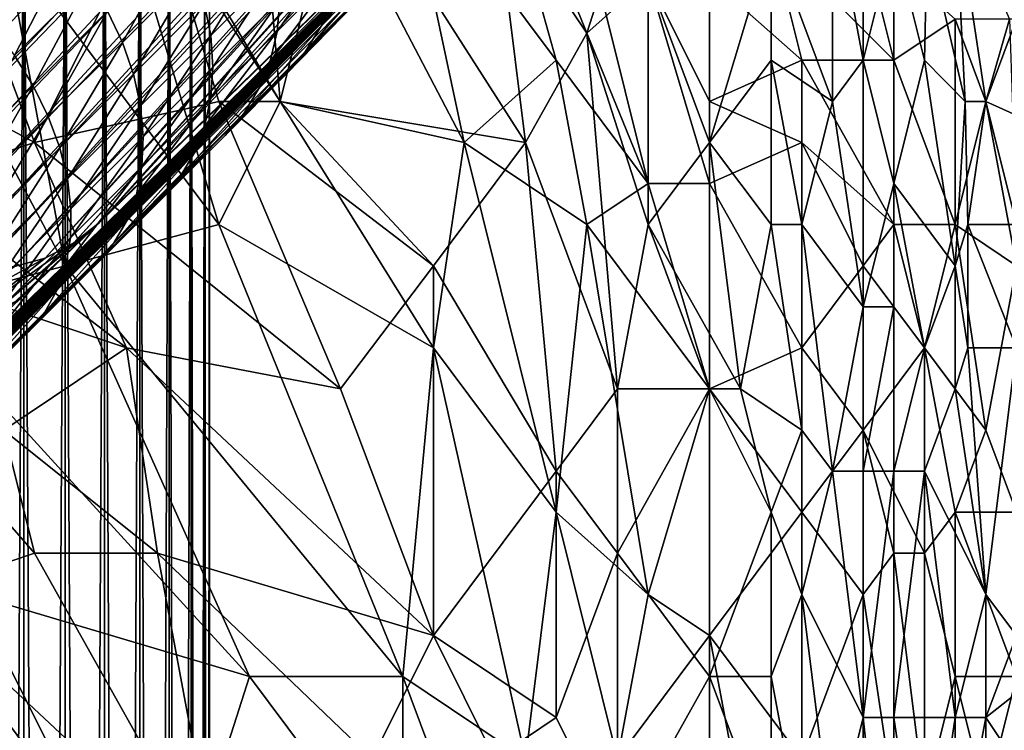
# Model space of a CAD drawing. Extents: x -160 to 10, y -10 to 160.
# Tile 337 of 450: x 0.1699 to 0.2123, y 0.0927 to 0.1233. Entities that reach past the tile are written whole.
import ezdxf

# ---------------------------------------------------------------- set-up
doc = ezdxf.new("R2010")
doc.units = 0

msp = doc.modelspace()

# ---------------------------------------------------------------- linework, layer by layer
for points in [[(0.173299, 0.114534, 0.506885), (0.219776, 0.16622, 0.012), (0.234948, 0.181392, 0.012)], [(0.173299, 0.114534, 0.506885), (0.234948, 0.181392, 0.012), (0.202647, 0.143044, 0.584312)], [(0.199551, 0.171566, 0.000778), (0.158493, 0.117937, 0.501429), (0.150506, 0.12656, 0.501583)], [(0.199551, 0.171566, 0.000778), (0.203783, 0.167332, 0.000778), (0.158493, 0.117937, 0.501429)], [(0.204934, 0.166305, 0.000882), (0.158493, 0.117937, 0.501429), (0.203783, 0.167332, 0.000778)], [(0.204934, 0.166305, 0.000882), (0.159486, 0.116967, 0.501468), (0.158493, 0.117937, 0.501429)], [(0.206183, 0.165416, 0.00119), (0.159486, 0.116967, 0.501468), (0.204934, 0.166305, 0.000882)], [(0.219776, 0.16622, 0.012), (0.173299, 0.114534, 0.506885), (0.172193, 0.113645, 0.50601)], [(0.219776, 0.16622, 0.012), (0.172193, 0.113645, 0.50601), (0.218735, 0.16534, 0.010433)], [(0.206183, 0.165416, 0.00119), (0.16054, 0.116084, 0.501586), (0.159486, 0.116967, 0.501468)], [(0.207522, 0.164672, 0.001701), (0.16054, 0.116084, 0.501586), (0.206183, 0.165416, 0.00119)], [(0.218735, 0.16534, 0.010433), (0.172193, 0.113645, 0.50601), (0.170961, 0.112995, 0.505181)], [(0.218735, 0.16534, 0.010433), (0.170961, 0.112995, 0.505181), (0.217565, 0.16462, 0.008894)], [(0.207522, 0.164672, 0.001701), (0.16168, 0.115231, 0.501767), (0.16054, 0.116084, 0.501586)], [(0.209523, 0.163968, 0.002352), (0.16168, 0.115231, 0.501767), (0.207522, 0.164672, 0.001701)], [(0.217565, 0.16462, 0.008894), (0.170961, 0.112995, 0.505181), (0.169635, 0.112636, 0.504428)], [(0.217565, 0.16462, 0.008894), (0.169635, 0.112636, 0.504428), (0.216289, 0.164073, 0.007408)], [(0.209523, 0.163968, 0.002352), (0.162871, 0.114422, 0.502002), (0.16168, 0.115231, 0.501767)], [(0.210565, 0.163749, 0.00248), (0.162871, 0.114422, 0.502002), (0.209523, 0.163968, 0.002352)], [(0.210565, 0.163749, 0.00248), (0.164107, 0.113702, 0.502302), (0.162871, 0.114422, 0.502002)], [(0.21204, 0.163544, 0.003515), (0.164107, 0.113702, 0.502302), (0.210565, 0.163749, 0.00248)], [(0.214927, 0.163707, 0.006), (0.168243, 0.112533, 0.503751), (0.166825, 0.112717, 0.503174)], [(0.214927, 0.163707, 0.006), (0.166825, 0.112717, 0.503174), (0.213502, 0.16353, 0.004695)], [(0.216289, 0.164073, 0.007408), (0.169635, 0.112636, 0.504428), (0.168243, 0.112533, 0.503751)], [(0.216289, 0.164073, 0.007408), (0.168243, 0.112533, 0.503751), (0.214927, 0.163707, 0.006)], [(0.21204, 0.163544, 0.003515), (0.165432, 0.113128, 0.502694), (0.164107, 0.113702, 0.502302)], [(0.213502, 0.16353, 0.004695), (0.165432, 0.113128, 0.502694), (0.21204, 0.163544, 0.003515)], [(0.213502, 0.16353, 0.004695), (0.166825, 0.112717, 0.503174), (0.165432, 0.113128, 0.502694)], [(0.202647, 0.143044, 0.584312), (0.167234, 0.106822, 0.684081), (0.089653, 0.029259, 0.659767)], [(0.202647, 0.143044, 0.584312), (0.089653, 0.029259, 0.659767), (0.10117, 0.040994, 0.639939)], [(0.202647, 0.143044, 0.584312), (0.10117, 0.040994, 0.639939), (0.103137, 0.042982, 0.637953)], [(0.202647, 0.143044, 0.584312), (0.103137, 0.042982, 0.637953), (0.105063, 0.044929, 0.635977)], [(0.202647, 0.143044, 0.584312), (0.105063, 0.044929, 0.635977), (0.106947, 0.046834, 0.634012)], [(0.202647, 0.143044, 0.584312), (0.106947, 0.046834, 0.634012), (0.108791, 0.048699, 0.63206)], [(0.202647, 0.143044, 0.584312), (0.108791, 0.048699, 0.63206), (0.110597, 0.050525, 0.630117)], [(0.202647, 0.143044, 0.584312), (0.110597, 0.050525, 0.630117), (0.112365, 0.052313, 0.628184)], [(0.202647, 0.143044, 0.584312), (0.112365, 0.052313, 0.628184), (0.114196, 0.054165, 0.626145)], [(0.202647, 0.143044, 0.584312), (0.114196, 0.054165, 0.626145), (0.122968, 0.063045, 0.615906)], [(0.202647, 0.143044, 0.584312), (0.122968, 0.063045, 0.615906), (0.12874, 0.068895, 0.608537)], [(0.202647, 0.143044, 0.584312), (0.12874, 0.068895, 0.608537), (0.133945, 0.074175, 0.601386)], [(0.133945, 0.074175, 0.601386), (0.138642, 0.078945, 0.594416), (0.202647, 0.143044, 0.584312)], [(0.138642, 0.078945, 0.594416), (0.14286, 0.083234, 0.587633), (0.202647, 0.143044, 0.584312)], [(0.14286, 0.083234, 0.587633), (0.146627, 0.087071, 0.58104), (0.202647, 0.143044, 0.584312)], [(0.146627, 0.087071, 0.58104), (0.149973, 0.090483, 0.574642), (0.202647, 0.143044, 0.584312)], [(0.149973, 0.090483, 0.574642), (0.152925, 0.0935, 0.568446), (0.202647, 0.143044, 0.584312)], [(0.152925, 0.0935, 0.568446), (0.155511, 0.096149, 0.562462), (0.202647, 0.143044, 0.584312)], [(0.155511, 0.096149, 0.562462), (0.157761, 0.098459, 0.556698), (0.202647, 0.143044, 0.584312)], [(0.157761, 0.098459, 0.556698), (0.159702, 0.100459, 0.551169), (0.202647, 0.143044, 0.584312)], [(0.159702, 0.100459, 0.551169), (0.161366, 0.102177, 0.545887), (0.202647, 0.143044, 0.584312)], [(0.161366, 0.102177, 0.545887), (0.162781, 0.103644, 0.540869), (0.202647, 0.143044, 0.584312)], [(0.162781, 0.103644, 0.540869), (0.163976, 0.104891, 0.536139), (0.202647, 0.143044, 0.584312)], [(0.163976, 0.104891, 0.536139), (0.164988, 0.105955, 0.531708), (0.202647, 0.143044, 0.584312)], [(0.164988, 0.105955, 0.531708), (0.165844, 0.106876, 0.527606), (0.202647, 0.143044, 0.584312)], [(0.165844, 0.106876, 0.527606), (0.168773, 0.110193, 0.513147), (0.202647, 0.143044, 0.584312)], [(0.202647, 0.143044, 0.584312), (0.188469, 0.128226, 0.644683), (0.167234, 0.106822, 0.684081)], [(0.168773, 0.110193, 0.513147), (0.173299, 0.114534, 0.506885), (0.202647, 0.143044, 0.584312)], [(0.181076, 0.119742, 0.77114), (0.179755, 0.135663, 0.770617), (0.173148, 0.132125, 0.77107)], [(0.189005, 0.117973, 0.770757), (0.186362, 0.130356, 0.770371), (0.179755, 0.135663, 0.770617)], [(0.181076, 0.119742, 0.77114), (0.189005, 0.117973, 0.770757), (0.179755, 0.135663, 0.770617)], [(0.192969, 0.121511, 0.770197), (0.189005, 0.135663, 0.769771), (0.186362, 0.130356, 0.770371)], [(0.192969, 0.132125, 0.769451), (0.189005, 0.135663, 0.769771), (0.196933, 0.116204, 0.770017)], [(0.192969, 0.121511, 0.770197), (0.196933, 0.116204, 0.770017), (0.189005, 0.135663, 0.769771)], [(0.170044, -0.187174, 0.318), (0.170044, 0.132826, 0.318), (0.168264, 0.132783, 0.317799)], [(0.168264, -0.18713, 0.302201), (0.168264, 0.132783, 0.302201), (0.170044, 0.132826, 0.302)], [(0.168264, -0.18713, 0.302201), (0.170044, 0.132826, 0.302), (0.170044, -0.187174, 0.302)], [(0.170044, -0.187174, 0.318), (0.168264, 0.132783, 0.317799), (0.168264, -0.18713, 0.317799)], [(0.171824, -0.187217, 0.317799), (0.171824, 0.13287, 0.317799), (0.170044, 0.132826, 0.318)], [(0.170044, -0.187174, 0.302), (0.170044, 0.132826, 0.302), (0.171824, 0.13287, 0.302201)], [(0.170044, -0.187174, 0.302), (0.171824, 0.13287, 0.302201), (0.171824, -0.187217, 0.302201)], [(0.171824, -0.187217, 0.317799), (0.170044, 0.132826, 0.318), (0.170044, -0.187174, 0.318)], [(0.173514, -0.187259, 0.317208), (0.173514, 0.132911, 0.317208), (0.171824, 0.13287, 0.317799)], [(0.171824, -0.187217, 0.302201), (0.171824, 0.13287, 0.302201), (0.173514, 0.132911, 0.302792)], [(0.171824, -0.187217, 0.302201), (0.173514, 0.132911, 0.302792), (0.173514, -0.187259, 0.302792)], [(0.173514, -0.187259, 0.317208), (0.171824, 0.13287, 0.317799), (0.171824, -0.187217, 0.317799)], [(0.17503, -0.187296, 0.316255), (0.17503, 0.132949, 0.316255), (0.173514, 0.132911, 0.317208)], [(0.173514, -0.187259, 0.302792), (0.173514, 0.132911, 0.302792), (0.17503, 0.132949, 0.303745)], [(0.173514, -0.187259, 0.302792), (0.17503, 0.132949, 0.303745), (0.17503, -0.187296, 0.303745)], [(0.17503, -0.187296, 0.316255), (0.173514, 0.132911, 0.317208), (0.173514, -0.187259, 0.317208)], [(0.176297, -0.187327, 0.314988), (0.176297, 0.13298, 0.314988), (0.17503, 0.132949, 0.316255)], [(0.17503, -0.187296, 0.303745), (0.17503, 0.132949, 0.303745), (0.176297, 0.13298, 0.305012)], [(0.17503, -0.187296, 0.303745), (0.176297, 0.13298, 0.305012), (0.176297, -0.187327, 0.305012)], [(0.176297, -0.187327, 0.314988), (0.17503, 0.132949, 0.316255), (0.17503, -0.187296, 0.316255)], [(0.17725, -0.187351, 0.313471), (0.17725, 0.133003, 0.313471), (0.176297, 0.13298, 0.314988)], [(0.176297, -0.187327, 0.305012), (0.176297, 0.13298, 0.305012), (0.17725, 0.133003, 0.306529)], [(0.176297, -0.187327, 0.305012), (0.17725, 0.133003, 0.306529), (0.17725, -0.187351, 0.306529)], [(0.17725, -0.187351, 0.313471), (0.176297, 0.13298, 0.314988), (0.176297, -0.187327, 0.314988)], [(0.177841, -0.187365, 0.31178), (0.177841, 0.133018, 0.31178), (0.17725, 0.133003, 0.313471)], [(0.17725, -0.187351, 0.306529), (0.17725, 0.133003, 0.306529), (0.177841, 0.133018, 0.30822)], [(0.17725, -0.187351, 0.306529), (0.177841, 0.133018, 0.30822), (0.177841, -0.187365, 0.30822)], [(0.177841, -0.187365, 0.31178), (0.17725, 0.133003, 0.313471), (0.17725, -0.187351, 0.313471)], [(0.178042, -0.18737, 0.31), (0.178042, 0.133023, 0.31), (0.177841, 0.133018, 0.31178)], [(0.177841, -0.187365, 0.30822), (0.177841, 0.133018, 0.30822), (0.178042, 0.133023, 0.31)], [(0.177841, -0.187365, 0.30822), (0.178042, 0.133023, 0.31), (0.178042, -0.18737, 0.31)], [(0.178042, -0.18737, 0.31), (0.177841, 0.133018, 0.31178), (0.177841, -0.187365, 0.31178)], [(0.173148, 0.132125, 0.77107), (0.169184, 0.126818, 0.771307), (0.178434, 0.114435, 0.771384)], [(0.178434, 0.114435, 0.771384), (0.181076, 0.119742, 0.77114), (0.173148, 0.132125, 0.77107)], [(0.196933, 0.116204, 0.770017), (0.196933, 0.125049, 0.76936), (0.192969, 0.132125, 0.769451)], [(0.181076, 0.119742, 0.7049), (0.175791, 0.128587, 0.704241), (0.183719, 0.130356, 0.703082)], [(0.181076, 0.119742, 0.7049), (0.183719, 0.130356, 0.703082), (0.191648, 0.117973, 0.704051)], [(0.191648, 0.117973, 0.704051), (0.183719, 0.130356, 0.703082), (0.190326, 0.128587, 0.702769)], [(0.189005, 0.117973, 0.770757), (0.192969, 0.121511, 0.770197), (0.186362, 0.130356, 0.770371)], [(0.163898, 0.121511, 0.707004), (0.166541, 0.128587, 0.705571), (0.170505, 0.117973, 0.706545)], [(0.170505, 0.117973, 0.706545), (0.166541, 0.128587, 0.705571), (0.175791, 0.128587, 0.704241)], [(0.178434, 0.119742, 0.705221), (0.170505, 0.117973, 0.706545), (0.175791, 0.128587, 0.704241)], [(0.181076, 0.119742, 0.7049), (0.178434, 0.119742, 0.705221), (0.175791, 0.128587, 0.704241)], [(0.194291, 0.122683, 0.703309), (0.190326, 0.128587, 0.702769), (0.195612, 0.126818, 0.702816)], [(0.191648, 0.117973, 0.704051), (0.190326, 0.128587, 0.702769), (0.194291, 0.122683, 0.703309)], [(0.204862, 0.119742, 0.705006), (0.202219, 0.126818, 0.703698), (0.204862, 0.128587, 0.704713)], [(0.206183, 0.128587, 0.70548), (0.206183, 0.121511, 0.70557), (0.204862, 0.128587, 0.704713)], [(0.204862, 0.119742, 0.705006), (0.204862, 0.128587, 0.704713), (0.206183, 0.121511, 0.70557)], [(0.206183, 0.121511, 0.70557), (0.206183, 0.128587, 0.70548), (0.207505, 0.126818, 0.70636)], [(0.210582, 0.119742, 0.709091), (0.208937, 0.126818, 0.707645), (0.21014, 0.128587, 0.709091)], [(0.211469, 0.119742, 0.710218), (0.21014, 0.128587, 0.709091), (0.212492, 0.12328, 0.711981)], [(0.21014, 0.128587, 0.709091), (0.211469, 0.119742, 0.710218), (0.210582, 0.119742, 0.709091)], [(0.188469, 0.128226, 0.644683), (0.178709, 0.118279, 0.666921), (0.167234, 0.106822, 0.684081)], [(0.188469, 0.128226, 0.644683), (0.18381, 0.123441, 0.656454), (0.178709, 0.118279, 0.666921)], [(0.168693, 0.122948, 0.688892), (0.170875, 0.127345, 0.684375), (0.167636, 0.124105, 0.688967)], [(0.168693, 0.122948, 0.688892), (0.17193, 0.126185, 0.684304), (0.170875, 0.127345, 0.684375)], [(0.171827, 0.112666, 0.771539), (0.169184, 0.126818, 0.771307), (0.16522, 0.125049, 0.77137)], [(0.171827, 0.112666, 0.771539), (0.178434, 0.114435, 0.771384), (0.169184, 0.126818, 0.771307)], [(0.178089, 0.122581, 0.677185), (0.180744, 0.126898, 0.672729), (0.177813, 0.123968, 0.677857)], [(0.178089, 0.122581, 0.677185), (0.180996, 0.125487, 0.672098), (0.180744, 0.126898, 0.672729)], [(0.180947, 0.122755, 0.670581), (0.183681, 0.125497, 0.665274), (0.183825, 0.126866, 0.666019)], [(0.180947, 0.122755, 0.670581), (0.183825, 0.126866, 0.666019), (0.181064, 0.124098, 0.671378)], [(0.182843, 0.12298, 0.663621), (0.185385, 0.125579, 0.658107), (0.185921, 0.12682, 0.658898)], [(0.182843, 0.12298, 0.663621), (0.185921, 0.12682, 0.658898), (0.183352, 0.124194, 0.66447)], [(0.195612, 0.126818, 0.702816), (0.196933, 0.125049, 0.703041), (0.194291, 0.122683, 0.703309)], [(0.199576, 0.126818, 0.70311), (0.199576, 0.117973, 0.703922), (0.196933, 0.125049, 0.703041)], [(0.20354, 0.121511, 0.768125), (0.202219, 0.126818, 0.767864), (0.199576, 0.125049, 0.768784)], [(0.202219, 0.126818, 0.703698), (0.202219, 0.121511, 0.704082), (0.199576, 0.117973, 0.703922)], [(0.199576, 0.117973, 0.703922), (0.199576, 0.126818, 0.70311), (0.202219, 0.126818, 0.703698)], [(0.207505, 0.121511, 0.766708), (0.206183, 0.126818, 0.766457), (0.202219, 0.126818, 0.767864)], [(0.20354, 0.121511, 0.768125), (0.207505, 0.121511, 0.766708), (0.202219, 0.126818, 0.767864)], [(0.204862, 0.119742, 0.705006), (0.202219, 0.121511, 0.704082), (0.202219, 0.126818, 0.703698)], [(0.207505, 0.121511, 0.766708), (0.210147, 0.12328, 0.765143), (0.206183, 0.126818, 0.766457)], [(0.207505, 0.116204, 0.706432), (0.206183, 0.121511, 0.70557), (0.207505, 0.126818, 0.70636)], [(0.208826, 0.121511, 0.707381), (0.207505, 0.126818, 0.70636), (0.208937, 0.126818, 0.707645)], [(0.207505, 0.116204, 0.706432), (0.207505, 0.126818, 0.70636), (0.208826, 0.121511, 0.707381)], [(0.208937, 0.126818, 0.707645), (0.210582, 0.119742, 0.709091), (0.208826, 0.121511, 0.707381)], [(0.174289, 0.122284, 0.683269), (0.176741, 0.126722, 0.678874), (0.173651, 0.123633, 0.683746)], [(0.174289, 0.122284, 0.683269), (0.177362, 0.125356, 0.678423), (0.176741, 0.126722, 0.678874)], [(0.169632, 0.121712, 0.68867), (0.17193, 0.126185, 0.684304), (0.168693, 0.122948, 0.688892)], [(0.169632, 0.121712, 0.68867), (0.17286, 0.12494, 0.684094), (0.17193, 0.126185, 0.684304)], [(0.182163, 0.121875, 0.662742), (0.184678, 0.124446, 0.657288), (0.185385, 0.125579, 0.658107)], [(0.182163, 0.121875, 0.662742), (0.185385, 0.125579, 0.658107), (0.182843, 0.12298, 0.663621)], [(0.174762, 0.120917, 0.682669), (0.177362, 0.125356, 0.678423), (0.174289, 0.122284, 0.683269)], [(0.174762, 0.120917, 0.682669), (0.177813, 0.123968, 0.677857), (0.177362, 0.125356, 0.678423)], [(0.178183, 0.121219, 0.676419), (0.180996, 0.125487, 0.672098), (0.178089, 0.122581, 0.677185)], [(0.178183, 0.121219, 0.676419), (0.181064, 0.124098, 0.671378), (0.180996, 0.125487, 0.672098)], [(0.180646, 0.121481, 0.669723), (0.183352, 0.124194, 0.66447), (0.183681, 0.125497, 0.665274)], [(0.180646, 0.121481, 0.669723), (0.183681, 0.125497, 0.665274), (0.180947, 0.122755, 0.670581)], [(0.16522, 0.110897, 0.771527), (0.171827, 0.112666, 0.771539), (0.16522, 0.125049, 0.77137)], [(0.170436, 0.120418, 0.688303), (0.17286, 0.12494, 0.684094), (0.169632, 0.121712, 0.68867)], [(0.170436, 0.120418, 0.688303), (0.173651, 0.123633, 0.683746), (0.17286, 0.12494, 0.684094)], [(0.196933, 0.114435, 0.704207), (0.194291, 0.122683, 0.703309), (0.196933, 0.125049, 0.703041)], [(0.199576, 0.119742, 0.769302), (0.199576, 0.125049, 0.768784), (0.196933, 0.125049, 0.76936)], [(0.199576, 0.116204, 0.76959), (0.199576, 0.119742, 0.769302), (0.196933, 0.125049, 0.76936)], [(0.196933, 0.114435, 0.704207), (0.196933, 0.125049, 0.703041), (0.199576, 0.117973, 0.703922)], [(0.199576, 0.116204, 0.76959), (0.196933, 0.125049, 0.76936), (0.196933, 0.116204, 0.770017)], [(0.20354, 0.121511, 0.768125), (0.199576, 0.125049, 0.768784), (0.199576, 0.119742, 0.769302)], [(0.181324, 0.120899, 0.661847), (0.18381, 0.123441, 0.656454), (0.184678, 0.124446, 0.657288)], [(0.181324, 0.120899, 0.661847), (0.184678, 0.124446, 0.657288), (0.182163, 0.121875, 0.662742)], [(0.175062, 0.119556, 0.681956), (0.177813, 0.123968, 0.677857), (0.174762, 0.120917, 0.682669)], [(0.175062, 0.119556, 0.681956), (0.178089, 0.122581, 0.677185), (0.177813, 0.123968, 0.677857)], [(0.178094, 0.119905, 0.675572), (0.180947, 0.122755, 0.670581), (0.181064, 0.124098, 0.671378)], [(0.178094, 0.119905, 0.675572), (0.181064, 0.124098, 0.671378), (0.178183, 0.121219, 0.676419)], [(0.180166, 0.120297, 0.668816), (0.182843, 0.12298, 0.663621), (0.183352, 0.124194, 0.66447)], [(0.180166, 0.120297, 0.668816), (0.183352, 0.124194, 0.66447), (0.180646, 0.121481, 0.669723)], [(0.171092, 0.119088, 0.687799), (0.173651, 0.123633, 0.683746), (0.170436, 0.120418, 0.688303)], [(0.171092, 0.119088, 0.687799), (0.174289, 0.122284, 0.683269), (0.173651, 0.123633, 0.683746)], [(0.18381, 0.123441, 0.656454), (0.181324, 0.120899, 0.661847), (0.178709, 0.118279, 0.666921)], [(0.179517, 0.119224, 0.667877), (0.182163, 0.121875, 0.662742), (0.182843, 0.12298, 0.663621)], [(0.179517, 0.119224, 0.667877), (0.182843, 0.12298, 0.663621), (0.180166, 0.120297, 0.668816)], [(0.210147, 0.114435, 0.766427), (0.210147, 0.12328, 0.765143), (0.207505, 0.121511, 0.766708)], [(0.211469, 0.119742, 0.764962), (0.21279, 0.12328, 0.763516), (0.210147, 0.12328, 0.765143)], [(0.211469, 0.119742, 0.764962), (0.210147, 0.12328, 0.765143), (0.210147, 0.114435, 0.766427)], [(0.211469, 0.119742, 0.764962), (0.21539, 0.117973, 0.76257), (0.21279, 0.12328, 0.763516)], [(0.21279, 0.114435, 0.711896), (0.211469, 0.119742, 0.710218), (0.212492, 0.12328, 0.711981)], [(0.175185, 0.118223, 0.681144), (0.178089, 0.122581, 0.677185), (0.175062, 0.119556, 0.681956)], [(0.175185, 0.118223, 0.681144), (0.178183, 0.121219, 0.676419), (0.178089, 0.122581, 0.677185)], [(0.177824, 0.118662, 0.674658), (0.180646, 0.121481, 0.669723), (0.180947, 0.122755, 0.670581)], [(0.177824, 0.118662, 0.674658), (0.180947, 0.122755, 0.670581), (0.178094, 0.119905, 0.675572)], [(0.195612, 0.107359, 0.705063), (0.191648, 0.117973, 0.704051), (0.194291, 0.122683, 0.703309)], [(0.196933, 0.114435, 0.704207), (0.195612, 0.107359, 0.705063), (0.194291, 0.122683, 0.703309)], [(0.171588, 0.117745, 0.687166), (0.174289, 0.122284, 0.683269), (0.171092, 0.119088, 0.687799)], [(0.171588, 0.117745, 0.687166), (0.174762, 0.120917, 0.682669), (0.174289, 0.122284, 0.683269)], [(0.167096, 0.117078, 0.692544), (0.170436, 0.120418, 0.688303), (0.169632, 0.121712, 0.68867)], [(0.178709, 0.118279, 0.666921), (0.181324, 0.120899, 0.661847), (0.182163, 0.121875, 0.662742)], [(0.178709, 0.118279, 0.666921), (0.182163, 0.121875, 0.662742), (0.179517, 0.119224, 0.667877)], [(0.16522, 0.116204, 0.707507), (0.163898, 0.121511, 0.707004), (0.170505, 0.117973, 0.706545)], [(0.177378, 0.117512, 0.673693), (0.180166, 0.120297, 0.668816), (0.180646, 0.121481, 0.669723)], [(0.177378, 0.117512, 0.673693), (0.180646, 0.121481, 0.669723), (0.177824, 0.118662, 0.674658)], [(0.194291, 0.114435, 0.770447), (0.192969, 0.121511, 0.770197), (0.189005, 0.117973, 0.770757)], [(0.194291, 0.114435, 0.770447), (0.196933, 0.116204, 0.770017), (0.192969, 0.121511, 0.770197)], [(0.20354, 0.117973, 0.768498), (0.20354, 0.121511, 0.768125), (0.199576, 0.119742, 0.769302)], [(0.202219, 0.114435, 0.704619), (0.199576, 0.117973, 0.703922), (0.202219, 0.121511, 0.704082)], [(0.204862, 0.119742, 0.705006), (0.20354, 0.114435, 0.704899), (0.202219, 0.121511, 0.704082)], [(0.202219, 0.121511, 0.704082), (0.20354, 0.114435, 0.704899), (0.202219, 0.114435, 0.704619)], [(0.207505, 0.114435, 0.767586), (0.207505, 0.121511, 0.766708), (0.20354, 0.121511, 0.768125)], [(0.20354, 0.117973, 0.768498), (0.207505, 0.114435, 0.767586), (0.20354, 0.121511, 0.768125)], [(0.206183, 0.110897, 0.706042), (0.204862, 0.119742, 0.705006), (0.206183, 0.121511, 0.70557)], [(0.206183, 0.110897, 0.706042), (0.206183, 0.121511, 0.70557), (0.207505, 0.116204, 0.706432)], [(0.207505, 0.121511, 0.766708), (0.207505, 0.114435, 0.767586), (0.210147, 0.114435, 0.766427)], [(0.210147, 0.112666, 0.708533), (0.207505, 0.116204, 0.706432), (0.208826, 0.121511, 0.707381)], [(0.210582, 0.119742, 0.709091), (0.210147, 0.112666, 0.708533), (0.208826, 0.121511, 0.707381)], [(0.171917, 0.116411, 0.686414), (0.174762, 0.120917, 0.682669), (0.171588, 0.117745, 0.687166)], [(0.171917, 0.116411, 0.686414), (0.175062, 0.119556, 0.681956), (0.174762, 0.120917, 0.682669)], [(0.175129, 0.116942, 0.680246), (0.178094, 0.119905, 0.675572), (0.178183, 0.121219, 0.676419)], [(0.175129, 0.116942, 0.680246), (0.178183, 0.121219, 0.676419), (0.175185, 0.118223, 0.681144)], [(0.167772, 0.115768, 0.692014), (0.170436, 0.120418, 0.688303), (0.167096, 0.117078, 0.692544)], [(0.167772, 0.115768, 0.692014), (0.171092, 0.119088, 0.687799), (0.170436, 0.120418, 0.688303)], [(0.176763, 0.116473, 0.672693), (0.179517, 0.119224, 0.667877), (0.180166, 0.120297, 0.668816)], [(0.176763, 0.116473, 0.672693), (0.180166, 0.120297, 0.668816), (0.177378, 0.117512, 0.673693)], [(0.183675, 0.107359, 0.7062), (0.170505, 0.117973, 0.706545), (0.178434, 0.119742, 0.705221)], [(0.174893, 0.115734, 0.679277), (0.177824, 0.118662, 0.674658), (0.178094, 0.119905, 0.675572)], [(0.174893, 0.115734, 0.679277), (0.178094, 0.119905, 0.675572), (0.175129, 0.116942, 0.680246)], [(0.187684, 0.112666, 0.705079), (0.178434, 0.119742, 0.705221), (0.181076, 0.119742, 0.7049)], [(0.183675, 0.107359, 0.7062), (0.178434, 0.119742, 0.705221), (0.187684, 0.112666, 0.705079)], [(0.178434, 0.114435, 0.771384), (0.187684, 0.109128, 0.771175), (0.181076, 0.119742, 0.77114)], [(0.187684, 0.109128, 0.771175), (0.189005, 0.117973, 0.770757), (0.181076, 0.119742, 0.77114)], [(0.187684, 0.112666, 0.705079), (0.181076, 0.119742, 0.7049), (0.191648, 0.117973, 0.704051)], [(0.199576, 0.116204, 0.76959), (0.20354, 0.117973, 0.768498), (0.199576, 0.119742, 0.769302)], [(0.20354, 0.114435, 0.704899), (0.204862, 0.119742, 0.705006), (0.206183, 0.110897, 0.706042)], [(0.210147, 0.114435, 0.766427), (0.21279, 0.112666, 0.765178), (0.211469, 0.119742, 0.764962)], [(0.210147, 0.112666, 0.708533), (0.210582, 0.119742, 0.709091), (0.210691, 0.114435, 0.709091)], [(0.211469, 0.119742, 0.710218), (0.210691, 0.114435, 0.709091), (0.210582, 0.119742, 0.709091)], [(0.21279, 0.114435, 0.711896), (0.210691, 0.114435, 0.709091), (0.211469, 0.119742, 0.710218)], [(0.21279, 0.112666, 0.765178), (0.21539, 0.117973, 0.76257), (0.211469, 0.119742, 0.764962)], [(0.172071, 0.115111, 0.685557), (0.175062, 0.119556, 0.681956), (0.171917, 0.116411, 0.686414)], [(0.172071, 0.115111, 0.685557), (0.175185, 0.118223, 0.681144), (0.175062, 0.119556, 0.681956)], [(0.175989, 0.115564, 0.671677), (0.178709, 0.118279, 0.666921), (0.179517, 0.119224, 0.667877)], [(0.175989, 0.115564, 0.671677), (0.179517, 0.119224, 0.667877), (0.176763, 0.116473, 0.672693)], [(0.168294, 0.114451, 0.691349), (0.171092, 0.119088, 0.687799), (0.167772, 0.115768, 0.692014)], [(0.168294, 0.114451, 0.691349), (0.171588, 0.117745, 0.687166), (0.171092, 0.119088, 0.687799)], [(0.174484, 0.114621, 0.678255), (0.177378, 0.117512, 0.673693), (0.177824, 0.118662, 0.674658)], [(0.174484, 0.114621, 0.678255), (0.177824, 0.118662, 0.674658), (0.174893, 0.115734, 0.679277)], [(0.16522, 0.116204, 0.707507), (0.170505, 0.117973, 0.706545), (0.174469, 0.109128, 0.707147)], [(0.178709, 0.118279, 0.666921), (0.173171, 0.11275, 0.676117), (0.167234, 0.106822, 0.684081)], [(0.174469, 0.109128, 0.707147), (0.170505, 0.117973, 0.706545), (0.183675, 0.107359, 0.7062)], [(0.17205, 0.113865, 0.684609), (0.175129, 0.116942, 0.680246), (0.175185, 0.118223, 0.681144)], [(0.17205, 0.113865, 0.684609), (0.175185, 0.118223, 0.681144), (0.172071, 0.115111, 0.685557)], [(0.178709, 0.118279, 0.666921), (0.175989, 0.115564, 0.671677), (0.173171, 0.11275, 0.676117)], [(0.192969, 0.102052, 0.771109), (0.189005, 0.117973, 0.770757), (0.187684, 0.109128, 0.771175)], [(0.192969, 0.103821, 0.70569), (0.187684, 0.112666, 0.705079), (0.191648, 0.117973, 0.704051)], [(0.192969, 0.102052, 0.771109), (0.194291, 0.114435, 0.770447), (0.189005, 0.117973, 0.770757)], [(0.195612, 0.107359, 0.705063), (0.192969, 0.103821, 0.70569), (0.191648, 0.117973, 0.704051)], [(0.200898, 0.107359, 0.705103), (0.196933, 0.114435, 0.704207), (0.199576, 0.117973, 0.703922)], [(0.200898, 0.107359, 0.705103), (0.199576, 0.117973, 0.703922), (0.202219, 0.114435, 0.704619)], [(0.20354, 0.109128, 0.769302), (0.20354, 0.117973, 0.768498), (0.199576, 0.116204, 0.76959)], [(0.206183, 0.112666, 0.768253), (0.207505, 0.114435, 0.767586), (0.20354, 0.117973, 0.768498)], [(0.20354, 0.109128, 0.769302), (0.206183, 0.112666, 0.768253), (0.20354, 0.117973, 0.768498)], [(0.168652, 0.113148, 0.690558), (0.171588, 0.117745, 0.687166), (0.168294, 0.114451, 0.691349)], [(0.168652, 0.113148, 0.690558), (0.171917, 0.116411, 0.686414), (0.171588, 0.117745, 0.687166)], [(0.173906, 0.11362, 0.677195), (0.176763, 0.116473, 0.672693), (0.177378, 0.117512, 0.673693)], [(0.173906, 0.11362, 0.677195), (0.177378, 0.117512, 0.673693), (0.174484, 0.114621, 0.678255)], [(0.171852, 0.112696, 0.683586), (0.174893, 0.115734, 0.679277), (0.175129, 0.116942, 0.680246)], [(0.171852, 0.112696, 0.683586), (0.175129, 0.116942, 0.680246), (0.17205, 0.113865, 0.684609)], [(0.174469, 0.109128, 0.707147), (0.163898, 0.112666, 0.708065), (0.16522, 0.116204, 0.707507)], [(0.168841, 0.111882, 0.689658), (0.171917, 0.116411, 0.686414), (0.168652, 0.113148, 0.690558)], [(0.168841, 0.111882, 0.689658), (0.172071, 0.115111, 0.685557), (0.171917, 0.116411, 0.686414)], [(0.173171, 0.11275, 0.676117), (0.175989, 0.115564, 0.671677), (0.176763, 0.116473, 0.672693)], [(0.173171, 0.11275, 0.676117), (0.176763, 0.116473, 0.672693), (0.173906, 0.11362, 0.677195)], [(0.194291, 0.114435, 0.770447), (0.199576, 0.107359, 0.770167), (0.196933, 0.116204, 0.770017)], [(0.199576, 0.107359, 0.770167), (0.199576, 0.116204, 0.76959), (0.196933, 0.116204, 0.770017)], [(0.199576, 0.107359, 0.770167), (0.20354, 0.109128, 0.769302), (0.199576, 0.116204, 0.76959)], [(0.207505, 0.116204, 0.706432), (0.207505, 0.110897, 0.706657), (0.206183, 0.110897, 0.706042)], [(0.208826, 0.109128, 0.707549), (0.207505, 0.116204, 0.706432), (0.210147, 0.112666, 0.708533)], [(0.207505, 0.110897, 0.706657), (0.207505, 0.116204, 0.706432), (0.208826, 0.109128, 0.707549)], [(0.171482, 0.111622, 0.682507), (0.174484, 0.114621, 0.678255), (0.174893, 0.115734, 0.679277)], [(0.171482, 0.111622, 0.682507), (0.174893, 0.115734, 0.679277), (0.171852, 0.112696, 0.683586)], [(0.168857, 0.110674, 0.688661), (0.172071, 0.115111, 0.685557), (0.168841, 0.111882, 0.689658)], [(0.168857, 0.110674, 0.688661), (0.17205, 0.113865, 0.684609), (0.172071, 0.115111, 0.685557)], [(0.168773, 0.110193, 0.513147), (0.169501, 0.110957, 0.510889), (0.173299, 0.114534, 0.506885)], [(0.173299, 0.114534, 0.506885), (0.169681, 0.11112, 0.510537), (0.168899, 0.110753, 0.509434)], [(0.173299, 0.114534, 0.506885), (0.168899, 0.110753, 0.509434), (0.172193, 0.113645, 0.50601)], [(0.169501, 0.110957, 0.510889), (0.169681, 0.11112, 0.510537), (0.173299, 0.114534, 0.506885)], [(0.170946, 0.110664, 0.681388), (0.173906, 0.11362, 0.677195), (0.174484, 0.114621, 0.678255)], [(0.170946, 0.110664, 0.681388), (0.174484, 0.114621, 0.678255), (0.171482, 0.111622, 0.682507)], [(0.171827, 0.112666, 0.771539), (0.186362, 0.094976, 0.771659), (0.178434, 0.114435, 0.771384)], [(0.186362, 0.094976, 0.771659), (0.187684, 0.109128, 0.771175), (0.178434, 0.114435, 0.771384)], [(0.196933, 0.098514, 0.770915), (0.194291, 0.114435, 0.770447), (0.192969, 0.102052, 0.771109)], [(0.196933, 0.098514, 0.770915), (0.199576, 0.107359, 0.770167), (0.194291, 0.114435, 0.770447)], [(0.196933, 0.114435, 0.704207), (0.199576, 0.107359, 0.70501), (0.195612, 0.107359, 0.705063)], [(0.199576, 0.107359, 0.70501), (0.196933, 0.114435, 0.704207), (0.200898, 0.107359, 0.705103)], [(0.20354, 0.10559, 0.705673), (0.200898, 0.107359, 0.705103), (0.202219, 0.114435, 0.704619)], [(0.20354, 0.10559, 0.705673), (0.202219, 0.114435, 0.704619), (0.20354, 0.114435, 0.704899)], [(0.206183, 0.110897, 0.706042), (0.204862, 0.103821, 0.706132), (0.20354, 0.114435, 0.704899)], [(0.20354, 0.10559, 0.705673), (0.20354, 0.114435, 0.704899), (0.204862, 0.103821, 0.706132)], [(0.208826, 0.109128, 0.767598), (0.207505, 0.114435, 0.767586), (0.206183, 0.112666, 0.768253)], [(0.208826, 0.109128, 0.767598), (0.210147, 0.114435, 0.766427), (0.207505, 0.114435, 0.767586)], [(0.210147, 0.114435, 0.766427), (0.208826, 0.109128, 0.767598), (0.211469, 0.10559, 0.766673)], [(0.210695, 0.109128, 0.709091), (0.210147, 0.112666, 0.708533), (0.210691, 0.114435, 0.709091)], [(0.211469, 0.10559, 0.766673), (0.21279, 0.112666, 0.765178), (0.210147, 0.114435, 0.766427)], [(0.21279, 0.109128, 0.711786), (0.210691, 0.114435, 0.709091), (0.21279, 0.114435, 0.711896)], [(0.210695, 0.109128, 0.709091), (0.210691, 0.114435, 0.709091), (0.21279, 0.109128, 0.711786)], [(0.172193, 0.113645, 0.50601), (0.168899, 0.110753, 0.509434), (0.168002, 0.110645, 0.508393)], [(0.172193, 0.113645, 0.50601), (0.168002, 0.110645, 0.508393), (0.170961, 0.112995, 0.505181)], [(0.168701, 0.109546, 0.687586), (0.171852, 0.112696, 0.683586), (0.17205, 0.113865, 0.684609)], [(0.168701, 0.109546, 0.687586), (0.17205, 0.113865, 0.684609), (0.168857, 0.110674, 0.688661)], [(0.170252, 0.109836, 0.680251), (0.173171, 0.11275, 0.676117), (0.173906, 0.11362, 0.677195)], [(0.170252, 0.109836, 0.680251), (0.173906, 0.11362, 0.677195), (0.170946, 0.110664, 0.681388)], [(0.170961, 0.112995, 0.505181), (0.168002, 0.110645, 0.508393), (0.167013, 0.110821, 0.507445)], [(0.170961, 0.112995, 0.505181), (0.167013, 0.110821, 0.507445), (0.169635, 0.112636, 0.504428)], [(0.169184, 0.10559, 0.70816), (0.163898, 0.112666, 0.708065), (0.174469, 0.109128, 0.707147)], [(0.16522, 0.110897, 0.771527), (0.179755, 0.094976, 0.771803), (0.171827, 0.112666, 0.771539)], [(0.173171, 0.11275, 0.676117), (0.170252, 0.109836, 0.680251), (0.167234, 0.106822, 0.684081)], [(0.168374, 0.108517, 0.686452), (0.171482, 0.111622, 0.682507), (0.171852, 0.112696, 0.683586)], [(0.168374, 0.108517, 0.686452), (0.171852, 0.112696, 0.683586), (0.168701, 0.109546, 0.687586)], [(0.179755, 0.094976, 0.771803), (0.186362, 0.094976, 0.771659), (0.171827, 0.112666, 0.771539)], [(0.187684, 0.096745, 0.70705), (0.183675, 0.107359, 0.7062), (0.187684, 0.112666, 0.705079)], [(0.187684, 0.096745, 0.70705), (0.187684, 0.112666, 0.705079), (0.192969, 0.103821, 0.70569)], [(0.206183, 0.10559, 0.768849), (0.206183, 0.112666, 0.768253), (0.20354, 0.109128, 0.769302)], [(0.206183, 0.10559, 0.768849), (0.208826, 0.109128, 0.767598), (0.206183, 0.112666, 0.768253)], [(0.210147, 0.112666, 0.708533), (0.210147, 0.107359, 0.708637), (0.208826, 0.109128, 0.707549)], [(0.210147, 0.107359, 0.708637), (0.210147, 0.112666, 0.708533), (0.210695, 0.109128, 0.709091)], [(0.21279, 0.102052, 0.766235), (0.21279, 0.112666, 0.765178), (0.211469, 0.10559, 0.766673)], [(0.167882, 0.107603, 0.685276), (0.170946, 0.110664, 0.681388), (0.171482, 0.111622, 0.682507)], [(0.167882, 0.107603, 0.685276), (0.171482, 0.111622, 0.682507), (0.168374, 0.108517, 0.686452)], [(0.170505, 0.100283, 0.708503), (0.161255, 0.110897, 0.70853), (0.169184, 0.10559, 0.70816)], [(0.16522, 0.098514, 0.708964), (0.161255, 0.110897, 0.70853), (0.170505, 0.100283, 0.708503)], [(0.167862, 0.098514, 0.771701), (0.179755, 0.094976, 0.771803), (0.16522, 0.110897, 0.771527)], [(0.206183, 0.110897, 0.706042), (0.206183, 0.103821, 0.706527), (0.204862, 0.103821, 0.706132)], [(0.207505, 0.110897, 0.706657), (0.207505, 0.103821, 0.707086), (0.206183, 0.103821, 0.706527)], [(0.206183, 0.110897, 0.706042), (0.207505, 0.110897, 0.706657), (0.206183, 0.103821, 0.706527)], [(0.207505, 0.103821, 0.707086), (0.207505, 0.110897, 0.706657), (0.208826, 0.109128, 0.707549)], [(0.167234, 0.106822, 0.684081), (0.170252, 0.109836, 0.680251), (0.170946, 0.110664, 0.681388)], [(0.167234, 0.106822, 0.684081), (0.170946, 0.110664, 0.681388), (0.167882, 0.107603, 0.685276)], [(0.175791, 0.100283, 0.707969), (0.169184, 0.10559, 0.70816), (0.174469, 0.109128, 0.707147)], [(0.174469, 0.109128, 0.707147), (0.183675, 0.107359, 0.7062), (0.187684, 0.096745, 0.70705)], [(0.175791, 0.100283, 0.707969), (0.174469, 0.109128, 0.707147), (0.187684, 0.096745, 0.70705)], [(0.191648, 0.091438, 0.771542), (0.187684, 0.109128, 0.771175), (0.186362, 0.094976, 0.771659)], [(0.187684, 0.109128, 0.771175), (0.191648, 0.091438, 0.771542), (0.192969, 0.102052, 0.771109)], [(0.20354, 0.109128, 0.769302), (0.199576, 0.107359, 0.770167), (0.20354, 0.102052, 0.769769)], [(0.20354, 0.102052, 0.769769), (0.206183, 0.10559, 0.768849), (0.20354, 0.109128, 0.769302)], [(0.208826, 0.100283, 0.768318), (0.208826, 0.109128, 0.767598), (0.206183, 0.10559, 0.768849)], [(0.208826, 0.103821, 0.707799), (0.207505, 0.103821, 0.707086), (0.208826, 0.109128, 0.707549)], [(0.208826, 0.100283, 0.768318), (0.210147, 0.102052, 0.767614), (0.208826, 0.109128, 0.767598)], [(0.211469, 0.10559, 0.766673), (0.208826, 0.109128, 0.767598), (0.210147, 0.102052, 0.767614)], [(0.208826, 0.103821, 0.707799), (0.208826, 0.109128, 0.707549), (0.210147, 0.107359, 0.708637)], [(0.210695, 0.109128, 0.709091), (0.211469, 0.098514, 0.710263), (0.210147, 0.107359, 0.708637)], [(0.211469, 0.098514, 0.710263), (0.210695, 0.109128, 0.709091), (0.21279, 0.109128, 0.711786)], [(0.21279, 0.096745, 0.711954), (0.211469, 0.098514, 0.710263), (0.21279, 0.109128, 0.711786)], [(0.192969, 0.103821, 0.70569), (0.195612, 0.107359, 0.705063), (0.195612, 0.100283, 0.705938)], [(0.195612, 0.100283, 0.705938), (0.195612, 0.107359, 0.705063), (0.199576, 0.107359, 0.70501)], [(0.199576, 0.107359, 0.70501), (0.199576, 0.094976, 0.706425), (0.195612, 0.100283, 0.705938)], [(0.199576, 0.096745, 0.770694), (0.199576, 0.107359, 0.770167), (0.196933, 0.098514, 0.770915)], [(0.202219, 0.102052, 0.705822), (0.199576, 0.107359, 0.70501), (0.200898, 0.107359, 0.705103)], [(0.199576, 0.096745, 0.770694), (0.20354, 0.102052, 0.769769), (0.199576, 0.107359, 0.770167)], [(0.202219, 0.102052, 0.705822), (0.199576, 0.094976, 0.706425), (0.199576, 0.107359, 0.70501)], [(0.202219, 0.102052, 0.705822), (0.200898, 0.107359, 0.705103), (0.20354, 0.10559, 0.705673)], [(0.211469, 0.098514, 0.710263), (0.208826, 0.103821, 0.707799), (0.210147, 0.107359, 0.708637)], [(0.175791, 0.100283, 0.707969), (0.170505, 0.100283, 0.708503), (0.169184, 0.10559, 0.70816)], [(0.20354, 0.098514, 0.706344), (0.202219, 0.102052, 0.705822), (0.20354, 0.10559, 0.705673)], [(0.206183, 0.098514, 0.769332), (0.206183, 0.10559, 0.768849), (0.20354, 0.102052, 0.769769)], [(0.20354, 0.098514, 0.706344), (0.20354, 0.10559, 0.705673), (0.204862, 0.103821, 0.706132)], [(0.207505, 0.100283, 0.768807), (0.208826, 0.100283, 0.768318), (0.206183, 0.10559, 0.768849)], [(0.206183, 0.098514, 0.769332), (0.207505, 0.100283, 0.768807), (0.206183, 0.10559, 0.768849)], [(0.21279, 0.102052, 0.766235), (0.211469, 0.10559, 0.766673), (0.210147, 0.102052, 0.767614)], [(0.187684, 0.096745, 0.70705), (0.192969, 0.103821, 0.70569), (0.192969, 0.093207, 0.706966)], [(0.195612, 0.100283, 0.705938), (0.192969, 0.093207, 0.706966), (0.192969, 0.103821, 0.70569)], [(0.20354, 0.098514, 0.706344), (0.204862, 0.103821, 0.706132), (0.206183, 0.093207, 0.707389)], [(0.206183, 0.093207, 0.707389), (0.204862, 0.103821, 0.706132), (0.206183, 0.103821, 0.706527)], [(0.207505, 0.103821, 0.707086), (0.206183, 0.093207, 0.707389), (0.206183, 0.103821, 0.706527)], [(0.207505, 0.103821, 0.707086), (0.207505, 0.093207, 0.707807), (0.206183, 0.093207, 0.707389)], [(0.208826, 0.103821, 0.707799), (0.208826, 0.093207, 0.708447), (0.207505, 0.093207, 0.707807)], [(0.208826, 0.103821, 0.707799), (0.207505, 0.093207, 0.707807), (0.207505, 0.103821, 0.707086)], [(0.210147, 0.093207, 0.709271), (0.208826, 0.103821, 0.707799), (0.211469, 0.098514, 0.710263)], [(0.208826, 0.093207, 0.708447), (0.208826, 0.103821, 0.707799), (0.210147, 0.093207, 0.709271)], [(0.191648, 0.091438, 0.771542), (0.195612, 0.091438, 0.771283), (0.192969, 0.102052, 0.771109)], [(0.195612, 0.091438, 0.771283), (0.196933, 0.098514, 0.770915), (0.192969, 0.102052, 0.771109)], [(0.199576, 0.096745, 0.770694), (0.20354, 0.091438, 0.770284), (0.20354, 0.102052, 0.769769)], [(0.202219, 0.094976, 0.70653), (0.199576, 0.094976, 0.706425), (0.202219, 0.102052, 0.705822)], [(0.20354, 0.098514, 0.706344), (0.202219, 0.094976, 0.70653), (0.202219, 0.102052, 0.705822)], [(0.20354, 0.091438, 0.770284), (0.206183, 0.098514, 0.769332), (0.20354, 0.102052, 0.769769)], [(0.210147, 0.102052, 0.767614), (0.208826, 0.100283, 0.768318), (0.210147, 0.094976, 0.768084)], [(0.21279, 0.094976, 0.766729), (0.21279, 0.102052, 0.766235), (0.210147, 0.102052, 0.767614)], [(0.210147, 0.094976, 0.768084), (0.21279, 0.094976, 0.766729), (0.210147, 0.102052, 0.767614)], [(0.16522, 0.098514, 0.708964), (0.170505, 0.100283, 0.708503), (0.178434, 0.086131, 0.708731)], [(0.178434, 0.086131, 0.708731), (0.170505, 0.100283, 0.708503), (0.175791, 0.100283, 0.707969)], [(0.175791, 0.100283, 0.707969), (0.187684, 0.096745, 0.70705), (0.185041, 0.091438, 0.707834)], [(0.178434, 0.086131, 0.708731), (0.175791, 0.100283, 0.707969), (0.185041, 0.091438, 0.707834)], [(0.195612, 0.0879, 0.707345), (0.192969, 0.093207, 0.706966), (0.195612, 0.100283, 0.705938)], [(0.195612, 0.0879, 0.707345), (0.195612, 0.100283, 0.705938), (0.199576, 0.094976, 0.706425)], [(0.207505, 0.089669, 0.769359), (0.207505, 0.100283, 0.768807), (0.206183, 0.098514, 0.769332)], [(0.208826, 0.089669, 0.768872), (0.208826, 0.100283, 0.768318), (0.207505, 0.100283, 0.768807)], [(0.207505, 0.089669, 0.769359), (0.208826, 0.089669, 0.768872), (0.207505, 0.100283, 0.768807)], [(0.208826, 0.089669, 0.768872), (0.210147, 0.094976, 0.768084), (0.208826, 0.100283, 0.768318)], [(0.175791, 0.084362, 0.708928), (0.16522, 0.098514, 0.708964), (0.178434, 0.086131, 0.708731)], [(0.166541, 0.0879, 0.709154), (0.16522, 0.098514, 0.708964), (0.175791, 0.084362, 0.708928)], [(0.171827, 0.079054, 0.771998), (0.167862, 0.098514, 0.771701), (0.167862, 0.0879, 0.771809)], [(0.175791, 0.082592, 0.772021), (0.179755, 0.094976, 0.771803), (0.167862, 0.098514, 0.771701)], [(0.171827, 0.079054, 0.771998), (0.175791, 0.082592, 0.772021), (0.167862, 0.098514, 0.771701)], [(0.195612, 0.091438, 0.771283), (0.199576, 0.096745, 0.770694), (0.196933, 0.098514, 0.770915)], [(0.20354, 0.0879, 0.707372), (0.202219, 0.094976, 0.70653), (0.20354, 0.098514, 0.706344)], [(0.20354, 0.091438, 0.770284), (0.207505, 0.089669, 0.769359), (0.206183, 0.098514, 0.769332)], [(0.206183, 0.093207, 0.707389), (0.204862, 0.0879, 0.707533), (0.20354, 0.098514, 0.706344)], [(0.204862, 0.0879, 0.707533), (0.20354, 0.0879, 0.707372), (0.20354, 0.098514, 0.706344)], [(0.211469, 0.093207, 0.710446), (0.210147, 0.093207, 0.709271), (0.211469, 0.098514, 0.710263)], [(0.211469, 0.093207, 0.710446), (0.211469, 0.098514, 0.710263), (0.21279, 0.096745, 0.711954)], [(0.185041, 0.091438, 0.707834), (0.187684, 0.096745, 0.70705), (0.190326, 0.091438, 0.707376)], [(0.190326, 0.091438, 0.707376), (0.187684, 0.096745, 0.70705), (0.192969, 0.093207, 0.706966)], [(0.195612, 0.091438, 0.771283), (0.200898, 0.089669, 0.770796), (0.199576, 0.096745, 0.770694)], [(0.200898, 0.089669, 0.770796), (0.20354, 0.091438, 0.770284), (0.199576, 0.096745, 0.770694)], [(0.211469, 0.093207, 0.710446), (0.21279, 0.096745, 0.711954), (0.213714, 0.094976, 0.713427)], [(0.175791, 0.082592, 0.772021), (0.186362, 0.086131, 0.771879), (0.179755, 0.094976, 0.771803)], [(0.186362, 0.086131, 0.771879), (0.186362, 0.094976, 0.771659), (0.179755, 0.094976, 0.771803)], [(0.191648, 0.080823, 0.771833), (0.191648, 0.091438, 0.771542), (0.186362, 0.094976, 0.771659)], [(0.186362, 0.086131, 0.771879), (0.191648, 0.080823, 0.771833), (0.186362, 0.094976, 0.771659)], [(0.199576, 0.0879, 0.707204), (0.195612, 0.0879, 0.707345), (0.199576, 0.094976, 0.706425)], [(0.202219, 0.0879, 0.707263), (0.199576, 0.094976, 0.706425), (0.202219, 0.094976, 0.70653)], [(0.199576, 0.0879, 0.707204), (0.199576, 0.094976, 0.706425), (0.202219, 0.0879, 0.707263)], [(0.202219, 0.0879, 0.707263), (0.202219, 0.094976, 0.70653), (0.20354, 0.0879, 0.707372)], [(0.210147, 0.094976, 0.768084), (0.208826, 0.089669, 0.768872), (0.210147, 0.079054, 0.76873)], [(0.211469, 0.089669, 0.767702), (0.21279, 0.094976, 0.766729), (0.210147, 0.094976, 0.768084)], [(0.210147, 0.094976, 0.768084), (0.210147, 0.079054, 0.76873), (0.211469, 0.089669, 0.767702)], [(0.213714, 0.094976, 0.713427), (0.212666, 0.091438, 0.711981), (0.211469, 0.093207, 0.710446)], [(0.211469, 0.089669, 0.767702), (0.214112, 0.084362, 0.766401), (0.21279, 0.094976, 0.766729)], [(0.190326, 0.091438, 0.707376), (0.192969, 0.093207, 0.706966), (0.195612, 0.0879, 0.707345)], [(0.206183, 0.077285, 0.708512), (0.204862, 0.0879, 0.707533), (0.206183, 0.093207, 0.707389)], [(0.207505, 0.080823, 0.70866), (0.206183, 0.093207, 0.707389), (0.207505, 0.093207, 0.707807)], [(0.206183, 0.077285, 0.708512), (0.206183, 0.093207, 0.707389), (0.207505, 0.080823, 0.70866)], [(0.208826, 0.084362, 0.709006), (0.207505, 0.093207, 0.707807), (0.208826, 0.093207, 0.708447)], [(0.207505, 0.080823, 0.70866), (0.207505, 0.093207, 0.707807), (0.208826, 0.084362, 0.709006)], [(0.208826, 0.084362, 0.709006), (0.208826, 0.093207, 0.708447), (0.210147, 0.093207, 0.709271)], [(0.210147, 0.093207, 0.709271), (0.210147, 0.086131, 0.709694), (0.208826, 0.084362, 0.709006)], [(0.210147, 0.086131, 0.709694), (0.210147, 0.093207, 0.709271), (0.211469, 0.093207, 0.710446)], [(0.211469, 0.093207, 0.710446), (0.211469, 0.077285, 0.711213), (0.210147, 0.086131, 0.709694)], [(0.211469, 0.077285, 0.711213), (0.211469, 0.093207, 0.710446), (0.212666, 0.091438, 0.711981)]]:
    msp.add_3dface(points)

doc.saveas('drawing.dxf')
